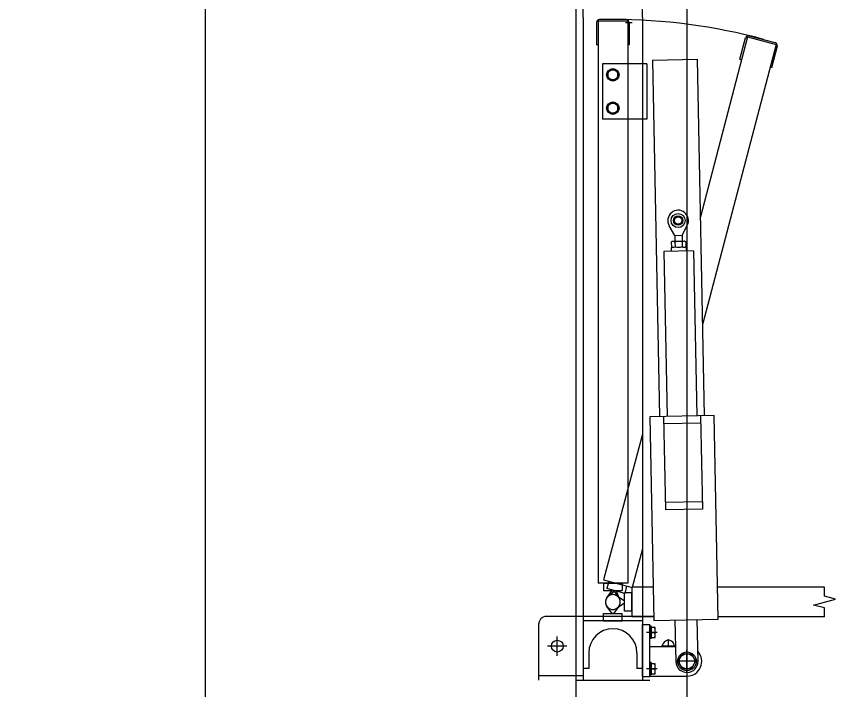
# Model space of a CAD drawing. Extents: x -264205 to -263659, y -1242401 to -1241986.
# Drawn here: x -263795.798 to -263794.692, y -1242209.57 to -1242208.661 of the extents above; entities that cross this region are included whole.
import ezdxf

# ---------------------------------------------------------------- set-up
doc = ezdxf.new("R2010")
doc.units = 0
for name, color, linetype in [('HESCON_OSI_STAVBY_KFA', 7, 'Continuous'), ('PROJEKT_OBRUBNIKY_KOMUNIKACIE', 7, 'Continuous'), ('SITUACIA_DSP_2D', 7, 'Continuous')]:
    doc.layers.add(name, color=color, linetype=linetype)

msp = doc.modelspace()

# ---------------------------------------------------------------- linework, layer by layer
at = {"layer": 'HESCON_OSI_STAVBY_KFA'}
msp.add_line((-263795.5428, -1242083.2372), (-263795.5428, -1242246.7072), dxfattribs=at)
at = {"layer": 'PROJEKT_OBRUBNIKY_KOMUNIKACIE'}
msp.add_lwpolyline([(-263794.8928, -1242227.3822), (-263808.9678, -1242241.4572), (-263894.9678, -1242241.4572), (-263909.0427, -1242227.3822), (-263909.0427, -1242196.3327), (-263914.1428, -1242196.3327), (-263914.1428, -1242132.4327), (-263909.0427, -1242132.4327), (-263909.0427, -1242101.3822), (-263894.9678, -1242087.3072), (-263808.9678, -1242087.3072), (-263794.8928, -1242101.3822), (-263794.8928, -1242227.3822)], dxfattribs=at)
at = {"layer": 'SITUACIA_DSP_2D'}
for p, q in [((-263794.8928, -1242101.3822), (-263794.8928, -1242227.3822)), ((-263795.0428, -1242101.7691), (-263795.0428, -1242226.9954)), ((-263795.0327, -1242208.6624), (-263795.0327, -1242207.7679)), ((-263794.9527, -1242208.6624), (-263794.9527, -1242207.7679)), ((-263795.0327, -1242208.6624), (-263795.0327, -1242209.5569)), ((-263795.0127, -1242208.6674), (-263795.0127, -1242209.4259)), ((-263794.9727, -1242208.6674), (-263795.0127, -1242208.6674)), ((-263794.9747, -1242208.6654), (-263795.0107, -1242208.6654)), ((-263794.9727, -1242208.6674), (-263794.9727, -1242209.4259)), ((-263794.9527, -1242208.6624), (-263794.9527, -1242209.5569)), ((-263795.0147, -1242208.6694), (-263795.0147, -1242208.6994)), ((-263794.9757, -1242208.6692), (-263794.9667, -1242208.6692)), ((-263794.9707, -1242208.6694), (-263794.9707, -1242208.6994)), ((-263794.9698, -1242208.6845), (-263794.9727, -1242208.6845)), ((-263794.8111, -1242208.6885), (-263794.8742, -1242208.9316)), ((-263794.8213, -1242208.7189), (-263794.8136, -1242208.6899)), ((-263794.8111, -1242208.6885), (-263794.7725, -1242208.6989)), ((-263794.8087, -1242208.6871), (-263794.7739, -1242208.6964)), ((-263795.0127, -1242208.6994), (-263795.0147, -1242208.6994)), ((-263794.9707, -1242208.6994), (-263794.9727, -1242208.6994)), ((-263794.7725, -1242208.6989), (-263794.8713, -1242209.0755)), ((-263794.771, -1242208.7013), (-263794.7788, -1242208.7303)), ((-263794.9394, -1242208.7202), (-263794.8784, -1242208.7189)), ((-263794.9394, -1242208.7202), (-263794.9298, -1242209.2011)), ((-263794.8688, -1242209.1999), (-263794.8784, -1242208.7189)), ((-263794.8194, -1242208.7194), (-263794.8213, -1242208.7189)), ((-263795.0067, -1242208.7249), (-263795.0067, -1242208.7999)), ((-263794.9527, -1242208.7249), (-263795.0067, -1242208.7249)), ((-263794.9927, -1242208.732), (-263794.9995, -1242208.736)), ((-263794.9859, -1242208.736), (-263794.9927, -1242208.732)), ((-263794.9467, -1242208.7249), (-263794.9527, -1242208.7249)), ((-263794.9467, -1242208.7249), (-263794.9467, -1242208.7999)), ((-263794.7788, -1242208.7303), (-263794.7807, -1242208.7298)), ((-263794.9995, -1242208.736), (-263794.9995, -1242208.7438)), ((-263794.9995, -1242208.7438), (-263794.9927, -1242208.7478)), ((-263794.9927, -1242208.7478), (-263794.9859, -1242208.7438)), ((-263794.9859, -1242208.7438), (-263794.9859, -1242208.736)), ((-263794.9927, -1242208.777), (-263794.9995, -1242208.781)), ((-263794.9859, -1242208.781), (-263794.9927, -1242208.777)), ((-263794.9995, -1242208.781), (-263794.9995, -1242208.7888)), ((-263794.9995, -1242208.7888), (-263794.9927, -1242208.7928)), ((-263794.9927, -1242208.7928), (-263794.9859, -1242208.7888)), ((-263794.9859, -1242208.7888), (-263794.9859, -1242208.781)), ((-263794.9527, -1242208.7999), (-263795.0067, -1242208.7999)), ((-263794.9467, -1242208.7999), (-263794.9527, -1242208.7999)), ((-263794.9092, -1242208.9566), (-263794.9167, -1242208.9435)), ((-263794.8992, -1242208.9564), (-263794.8922, -1242208.943)), ((-263794.9125, -1242208.9648), (-263794.9138, -1242208.9656)), ((-263794.9138, -1242208.9656), (-263794.9137, -1242208.9721)), ((-263794.8955, -1242208.9645), (-263794.9125, -1242208.9648)), ((-263794.9092, -1242208.9566), (-263794.8992, -1242208.9564)), ((-263794.9092, -1242208.9566), (-263794.909, -1242208.9648)), ((-263794.9089, -1242208.9655), (-263794.9088, -1242208.972)), ((-263794.8992, -1242208.9564), (-263794.899, -1242208.9646)), ((-263794.8991, -1242208.9653), (-263794.899, -1242208.9718)), ((-263794.8955, -1242208.9645), (-263794.8942, -1242208.9652)), ((-263794.8942, -1242208.9652), (-263794.8941, -1242208.9717)), ((-263794.8838, -1242208.9773), (-263794.9238, -1242208.9781)), ((-263794.9238, -1242208.9781), (-263794.9193, -1242209.2009)), ((-263794.8939, -1242208.9725), (-263794.9139, -1242208.9729)), ((-263794.9139, -1242208.9729), (-263794.9138, -1242208.9779)), ((-263794.9124, -1242208.9728), (-263794.9137, -1242208.9721)), ((-263794.8954, -1242208.9725), (-263794.9124, -1242208.9728)), ((-263794.8954, -1242208.9725), (-263794.8941, -1242208.9717)), ((-263794.8939, -1242208.9725), (-263794.8938, -1242208.9775)), ((-263794.8838, -1242208.9773), (-263794.8793, -1242209.2001)), ((-263794.8558, -1242209.1996), (-263794.9428, -1242209.2013)), ((-263794.9428, -1242209.2013), (-263794.9373, -1242209.4763)), ((-263794.9243, -1242209.201), (-263794.9218, -1242209.327)), ((-263794.8741, -1242209.21), (-263794.9241, -1242209.211)), ((-263794.8743, -1242209.2), (-263794.8718, -1242209.326)), ((-263794.8504, -1242209.4745), (-263794.8558, -1242209.1996)), ((-263794.9527, -1242209.2248), (-263795.0055, -1242209.4216)), ((-263794.872, -1242209.316), (-263794.922, -1242209.317)), ((-263794.8718, -1242209.326), (-263794.9218, -1242209.327)), ((-263794.9527, -1242209.3794), (-263794.9668, -1242209.4319)), ((-263794.9727, -1242209.4259), (-263795.0127, -1242209.4259)), ((-263795.0055, -1242209.4216), (-263794.9668, -1242209.4319)), ((-263795.0052, -1242209.4259), (-263795.0052, -1242209.4359)), ((-263795.0052, -1242209.4259), (-263794.9802, -1242209.4259)), ((-263794.9982, -1242209.4235), (-263795.0008, -1242209.4332)), ((-263794.9802, -1242209.4259), (-263794.9802, -1242209.4359)), ((-263794.9741, -1242209.43), (-263794.9767, -1242209.4397)), ((-263794.9672, -1242209.4314), (-263794.9672, -1242209.4714)), ((-263794.9382, -1242209.4314), (-263794.9672, -1242209.4314)), ((-263794.7071, -1242209.4314), (-263794.8512, -1242209.4314)), ((-263794.7071, -1242209.4434), (-263794.7071, -1242209.4314)), ((-263795.0052, -1242209.4359), (-263794.9802, -1242209.4359)), ((-263794.9767, -1242209.4397), (-263795.0008, -1242209.4332)), ((-263795.0008, -1242209.4455), (-263794.9937, -1242209.4359)), ((-263794.9897, -1242209.4362), (-263794.999, -1242209.4436)), ((-263794.9937, -1242209.4359), (-263794.9917, -1242209.4359)), ((-263794.9917, -1242209.4359), (-263794.9847, -1242209.4455)), ((-263794.9878, -1242209.4367), (-263794.9897, -1242209.4362)), ((-263794.9834, -1242209.4478), (-263794.9878, -1242209.4367)), ((-263794.9772, -1242209.4639), (-263794.9772, -1242209.4389)), ((-263794.9672, -1242209.4389), (-263794.9772, -1242209.4389)), ((-263794.9672, -1242209.4639), (-263794.9672, -1242209.4389)), ((-263794.9772, -1242209.4504), (-263794.9868, -1242209.4433)), ((-263794.9868, -1242209.4594), (-263794.9772, -1242209.4524)), ((-263794.9772, -1242209.4524), (-263794.9772, -1242209.4504)), ((-263794.7221, -1242209.4554), (-263794.6921, -1242209.4474)), ((-263794.6921, -1242209.4474), (-263794.7071, -1242209.4434)), ((-263794.9937, -1242209.4669), (-263795.0008, -1242209.4573)), ((-263794.9847, -1242209.4573), (-263794.9917, -1242209.4669)), ((-263794.9672, -1242209.4639), (-263794.9772, -1242209.4639)), ((-263794.7071, -1242209.4594), (-263794.7221, -1242209.4554)), ((-263794.7071, -1242209.4714), (-263794.7071, -1242209.4594)), ((-263795.0327, -1242209.4709), (-263795.0827, -1242209.4709)), ((-263794.9527, -1242209.4709), (-263795.0327, -1242209.4709)), ((-263795.0052, -1242209.4669), (-263794.9802, -1242209.4669)), ((-263795.0052, -1242209.4769), (-263795.0052, -1242209.4669)), ((-263794.9917, -1242209.4669), (-263794.9937, -1242209.4669)), ((-263794.9802, -1242209.4769), (-263794.9802, -1242209.4669)), ((-263794.9374, -1242209.4714), (-263794.9672, -1242209.4714)), ((-263794.9375, -1242209.4709), (-263794.9527, -1242209.4709)), ((-263794.9373, -1242209.4763), (-263794.8504, -1242209.4745)), ((-263794.8777, -1242209.5311), (-263794.8789, -1242209.4751)), ((-263794.7071, -1242209.4714), (-263794.8504, -1242209.4714)), ((-263795.0927, -1242209.5569), (-263795.0927, -1242209.4809)), ((-263794.9527, -1242209.4769), (-263795.0327, -1242209.4769)), ((-263795.0052, -1242209.4769), (-263794.9802, -1242209.4769)), ((-263794.9527, -1242209.4819), (-263794.9427, -1242209.4819)), ((-263794.9527, -1242209.5519), (-263794.9527, -1242209.4819)), ((-263794.9427, -1242209.5519), (-263794.9427, -1242209.4819)), ((-263794.9427, -1242209.484), (-263794.9427, -1242209.5008)), ((-263794.941, -1242209.484), (-263794.9427, -1242209.484)), ((-263794.941, -1242209.484), (-263794.941, -1242209.5008)), ((-263794.941, -1242209.4856), (-263794.941, -1242209.4992)), ((-263794.9355, -1242209.4856), (-263794.941, -1242209.4856)), ((-263794.9355, -1242209.4992), (-263794.9355, -1242209.4856)), ((-263794.9089, -1242209.4757), (-263794.9077, -1242209.5317)), ((-263794.9329, -1242209.4924), (-263794.9472, -1242209.4924)), ((-263794.941, -1242209.4924), (-263794.9364, -1242209.4924)), ((-263795.0677, -1242209.5239), (-263795.0677, -1242209.4979)), ((-263794.941, -1242209.5008), (-263794.9427, -1242209.5008)), ((-263794.941, -1242209.4992), (-263794.9355, -1242209.4992)), ((-263794.9177, -1242209.5114), (-263794.9177, -1242209.5013)), ((-263795.0547, -1242209.5109), (-263795.0807, -1242209.5109)), ((-263795.0252, -1242209.5199), (-263795.0252, -1242209.5409)), ((-263794.9602, -1242209.5199), (-263794.9602, -1242209.5409)), ((-263794.9427, -1242209.5114), (-263794.9081, -1242209.5114)), ((-263794.9082, -1242209.5109), (-263794.9273, -1242209.5109)), ((-263794.8927, -1242209.547), (-263794.8927, -1242209.5158)), ((-263794.9045, -1242209.5314), (-263794.8986, -1242209.5212)), ((-263794.8986, -1242209.5212), (-263794.8869, -1242209.5212)), ((-263794.8869, -1242209.5212), (-263794.881, -1242209.5314)), ((-263795.0252, -1242209.5409), (-263795.0327, -1242209.5409)), ((-263794.9527, -1242209.5409), (-263794.9602, -1242209.5409)), ((-263794.9329, -1242209.5414), (-263794.9472, -1242209.5414)), ((-263794.9427, -1242209.533), (-263794.9427, -1242209.5498)), ((-263794.941, -1242209.533), (-263794.9427, -1242209.533)), ((-263794.941, -1242209.533), (-263794.941, -1242209.5498)), ((-263794.941, -1242209.5346), (-263794.941, -1242209.5482)), ((-263794.9355, -1242209.5346), (-263794.941, -1242209.5346)), ((-263794.941, -1242209.5414), (-263794.9364, -1242209.5414)), ((-263794.9355, -1242209.5482), (-263794.9355, -1242209.5346)), ((-263794.8771, -1242209.5314), (-263794.9083, -1242209.5314)), ((-263794.8986, -1242209.5416), (-263794.9045, -1242209.5314)), ((-263794.8869, -1242209.5416), (-263794.8986, -1242209.5416)), ((-263794.881, -1242209.5314), (-263794.8869, -1242209.5416)), ((-263795.0327, -1242209.5509), (-263795.0927, -1242209.5509)), ((-263794.9527, -1242209.5519), (-263794.9427, -1242209.5519)), ((-263794.941, -1242209.5498), (-263794.9427, -1242209.5498)), ((-263794.9427, -1242209.5514), (-263794.8927, -1242209.5514)), ((-263794.941, -1242209.5482), (-263794.9355, -1242209.5482)), ((-263795.0427, -1242209.5569), (-263794.9427, -1242209.5569))]:
    msp.add_line(p, q, dxfattribs=at)
for centre, radius in [((-263794.9927, -1242208.7399), 0.0084), ((-263794.9927, -1242208.7399), 0.0068), ((-263794.9927, -1242208.7849), 0.0084), ((-263794.9927, -1242208.7849), 0.0068), ((-263794.9046, -1242208.9365), 0.00952), ((-263794.9046, -1242208.9365), 0.00645), ((-263794.9046, -1242208.9365), 0.005), ((-263795.0677, -1242209.5109), 0.008), ((-263794.8927, -1242209.5314), 0.0126), ((-263794.8927, -1242209.5314), 0.0102)]:
    msp.add_circle(centre, radius, dxfattribs=at)
for centre, radius, start, end in [((-263795.0107, -1242208.6694), 0.004, 90, 180), ((-263794.9927, -1242209.4514), 0.7862, 75, 90), ((-263794.9747, -1242208.6694), 0.004, 0, 90), ((-263794.8097, -1242208.691), 0.004, 75, 165), ((-263794.7749, -1242208.7003), 0.004, 345, 75), ((-263794.9046, -1242208.9365), 0.014, 332.4029, 209.8771), ((-263794.9113, -1242208.9691), 0.00432, 56.5466, 125.7334), ((-263794.9037, -1242208.9808), 0.0161, 73.4401, 108.8399), ((-263794.8991, -1242208.9653), 0.0001, 181.14, 250.3268), ((-263794.8966, -1242208.9688), 0.00432, 56.5466, 125.7334), ((-263794.9113, -1242208.9685), 0.00432, 236.5466, 305.7334), ((-263794.9042, -1242208.9565), 0.0161, 253.4401, 288.8399), ((-263794.899, -1242208.9718), 0.0001, 111.9532, 181.14), ((-263794.8966, -1242208.9682), 0.00432, 236.5466, 305.7334), ((-263794.9927, -1242209.4514), 0.01, 323.6139, 216.3861), ((-263794.9927, -1242209.4514), 0.01, 53.6139, 306.3861), ((-263794.9927, -1242209.4514), 0.01, 128.6139, 21.3861), ((-263794.9927, -1242209.4514), 0.01, 143.6139, 36.3861), ((-263795.0827, -1242209.4809), 0.01, 90, 180), ((-263794.9423, -1242209.489), 0.0068, 330, 30), ((-263794.9927, -1242209.5199), 0.0325, 0, 180), ((-263794.9423, -1242209.4958), 0.0068, 330, 30), ((-263794.9177, -1242209.5109), 0.008, 356.4167, 183.5833), ((-263794.8927, -1242209.5314), 0.02, 270, 42.5496), ((-263794.9423, -1242209.538), 0.0068, 330, 30), ((-263794.9423, -1242209.5448), 0.0068, 330, 30), ((-263794.8927, -1242209.5314), 0.015, 181.14, 1.14)]:
    msp.add_arc(centre, radius, start, end, dxfattribs=at)

doc.saveas('drawing.dxf')
